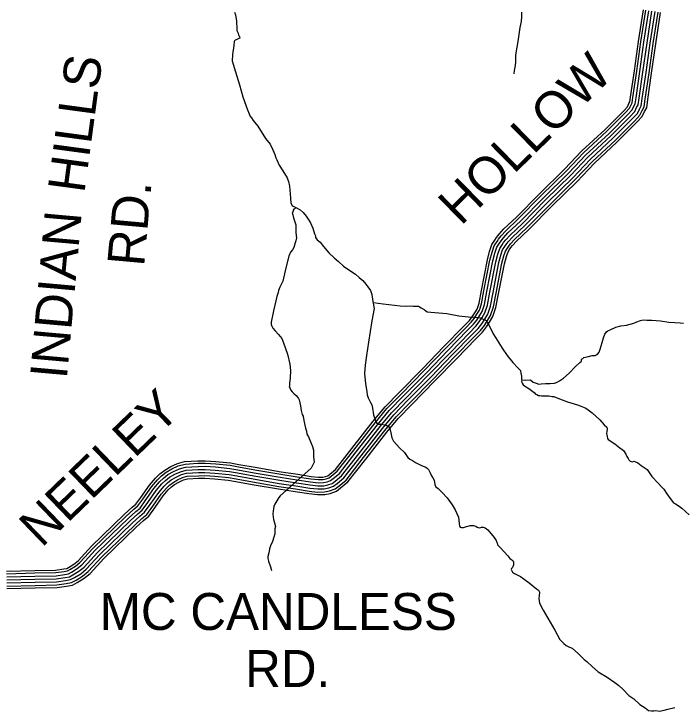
# Model space of a CAD drawing. Extents: x 1551132 to 1791609, y 378168 to 563823.
# Drawn here: x 1647233 to 1653929, y 435764 to 442743 of the extents above; entities that cross this region are included whole.
import ezdxf

# ---------------------------------------------------------------- set-up
doc = ezdxf.new("R2010")
doc.units = 0
for name, color, linetype in [('DESIGN - ROW - Right-of-Way and Easement Labels', 7, 'Continuous'), ('DESIGN - TRANSPORTATION - Text', 7, 'Continuous'), ('SURVEY - TRANSPORTATION - Roads', 7, 'Continuous')]:
    doc.layers.add(name, color=color, linetype=linetype)

msp = doc.modelspace()

# ---------------------------------------------------------------- linework, layer by layer
at = {"layer": 'DESIGN - TRANSPORTATION - Text'}
for points in [[(1649441.432, 442760.225), (1649451.131, 442734.083), (1649458.423, 442671.923), (1649463.523, 442591.754), (1649463.364, 442577.737), (1649475.031, 442549.578), (1649480.822, 442531.486), (1649486.73, 442523.411), (1649489.614, 442517.327), (1649489.614, 442514.411), (1649492.472, 442501.319), (1649484.414, 442495.402), (1649468.397, 442491.568), (1649464.356, 442487.61), (1649455.364, 442483.068), (1649446.29, 442479.801), (1649440.065, 442473.593), (1649436.173, 442467.893), (1649431.732, 442427.892), (1649420.715, 442335.889), (1649416.74, 442271.696), (1649419.907, 442263.804), (1649437.256, 442207.536), (1649491.238, 442032.715), (1649523.871, 441914.195), (1649570.353, 441783.508), (1649585.878, 441743.282), (1649593.644, 441723.173), (1649609.402, 441702.973), (1649627.085, 441676.747), (1649672.367, 441618.171), (1649750.915, 441497.143), (1649796.222, 441440.566), (1649823.538, 441382.19), (1649842.996, 441335.913), (1649854.621, 441303.746), (1649862.388, 441283.637), (1649885.754, 441229.302), (1649923.053, 441170.817), (1649966.227, 441102.249), (1649973.993, 441082.14), (1649981.776, 441064.031), (1649989.276, 441019.888), (1649999.901, 440897.61), (1650003.351, 440849.509), (1650017.067, 440825.325), (1650026.983, 440819.208), (1650058.741, 440800.833), (1650096.482, 440782.391), (1650126.131, 440754.032), (1650157.705, 440719.639), (1650171.438, 440697.455), (1650198.888, 440651.096), (1650224.245, 440596.744), (1650239.595, 440540.501), (1650249.386, 440522.367), (1650251.178, 440504.325), (1650266.911, 440482.116), (1650296.602, 440457.757), (1650332.084, 440415.315), (1650383.316, 440352.663), (1650438.657, 440299.987), (1650482.214, 440265.461), (1650531.63, 440218.859), (1650612.869, 440159.883), (1650650.593, 440139.441), (1650686.159, 440105.007), (1650723.767, 440074.556), (1650755.299, 440036.155), (1650774.982, 440009.904), (1650800.565, 439975.578), (1650814.073, 439933.369), (1650825.297, 439865.159), (1650836.481, 439792.94), (1650815.123, 439669.012), (1650780.798, 439457.106), (1650759.349, 439325.17), (1650746.266, 439227.184)], [(1652313.764, 442760.619), (1652313.297, 442718.568), (1652308.739, 442668.55), (1652294.09, 442608.631), (1652274.548, 442468.661), (1652255.282, 442352.725), (1652252.965, 442324.707), (1652252.59, 442290.665), (1652252.274, 442262.639), (1652247.882, 442226.638), (1652237.332, 442176.687), (1652234.957, 442142.669)], [(1650056.183, 440802.308), (1650032.642, 440789.107), (1650024.45, 440771.174), (1650026.358, 440763.14), (1650018.234, 440751.215), (1650022.033, 440733.148), (1650029.683, 440703.022), (1650052.841, 440630.67), (1650054.374, 440588.602), (1650053.949, 440550.551), (1650059.399, 440502.433), (1650055.074, 440472.441), (1650046.841, 440450.499), (1650034.341, 440404.572), (1650020.117, 440382.705), (1650001.85, 440356.871), (1649983.426, 440317.02), (1649958.318, 440215.159), (1649931.06, 440099.306), (1649924.735, 440069.339), (1649908.377, 440035.471), (1649894.086, 440007.595), (1649881.72, 439973.686), (1649875.528, 439955.727), (1649865.095, 439915.793), (1649829.512, 439769.989), (1649808.288, 439658.069), (1649806.021, 439634.069), (1649813.804, 439615.96), (1649823.571, 439595.826), (1649845.27, 439571.551), (1649878.803, 439533.133), (1649896.569, 439514.907), (1649912.302, 439492.707), (1649931.81, 439450.439), (1649970.476, 439335.861), (1649993.325, 439235.475), (1649998.625, 439173.332), (1649995.758, 439095.263), (1649989.225, 439047.27), (1649988.917, 439019.236), (1649986.808, 439009.244), (1649996.608, 438993.119), (1650004.425, 438977.01), (1650016.199, 438958.86), (1650033.999, 438942.642), (1650055.765, 438924.375), (1650069.548, 438906.2), (1650081.398, 438894.058), (1650087.231, 438879.974), (1650100.539, 438819.748), (1650107.989, 438771.596), (1650117.555, 438733.445), (1650127.363, 438717.312), (1650134.855, 438673.177), (1650151.988, 438596.884), (1650161.612, 438564.733), (1650165.296, 438536.657), (1650178.987, 438510.473), (1650202.303, 438452.138), (1650221.828, 438411.87), (1650231.411, 438375.719), (1650230.694, 438311.643), (1650235.685, 438256.283)], [(1650826.756, 439855.725), (1650926.887, 439840.008), (1651098.449, 439820.091), (1651160.34, 439817.408), (1651206.322, 439820.908), (1651228.263, 439818.658), (1651258.221, 439818.333), (1651280.17, 439816.083), (1651307.978, 439801.757), (1651337.727, 439783.407), (1651353.552, 439769.215), (1651369.443, 439761.031), (1651403.351, 439756.656), (1651565.005, 439744.856), (1651686.594, 439721.489), (1651782.35, 439710.422), (1651842.24, 439707.755), (1651872.156, 439703.422), (1651898.072, 439699.13), (1651916.005, 439694.93), (1651929.913, 439688.771), (1651957.696, 439672.438), (1651979.312, 439640.162), (1652034.027, 439531.417), (1652118.409, 439396.305), (1652167.532, 439323.67), (1652226.664, 439252.927), (1652276.013, 439200.309), (1652301.662, 439171.991), (1652305.371, 439145.916), (1652311.046, 439117.815), (1652312.704, 439087.756), (1652316.52, 439071.697), (1652312.462, 439065.73), (1652316.304, 439051.672), (1652318.229, 439045.638), (1652330.053, 439031.496), (1652341.903, 439019.346), (1652385.552, 438992.828), (1652439.051, 438954.194), (1652452.85, 438938.019), (1652464.767, 438931.877), (1652482.658, 438923.668), (1652494.616, 438921.535), (1652512.591, 438921.335), (1652552.54, 438920.902), (1652584.472, 438918.543), (1652618.38, 438914.168), (1652636.329, 438911.968), (1652694.003, 438889.301), (1652771.56, 438858.408), (1652871.107, 438829.274), (1652916.865, 438812.749), (1652948.664, 438798.374), (1652964.522, 438788.19), (1653018.029, 438749.547), (1653095.135, 438678.604), (1653140.534, 438630.044), (1653166.25, 438607.727), (1653170.158, 438599.677), (1653170.025, 438587.66), (1653165.759, 438563.676), (1653161.542, 438543.7), (1653165.375, 438529.633), (1653169.175, 438511.566), (1653172.967, 438493.507), (1653180.842, 438483.407), (1653246.257, 438438.623), (1653295.739, 438398.03), (1653319.547, 438383.746), (1653331.396, 438371.596), (1653354.987, 438337.295), (1653366.704, 438313.136), (1653378.437, 438290.977), (1653386.295, 438278.869), (1653400.136, 438266.702), (1653422.044, 438260.451), (1653440.06, 438264.26), (1653453.977, 438258.101), (1653475.851, 438249.851), (1653509.517, 438223.442), (1653568.966, 438180.733), (1653618.131, 438112.098), (1653679.305, 438045.338), (1653714.854, 438008.895), (1653736.553, 437984.628), (1653766.002, 437938.243), (1653801.435, 437891.792), (1653832.918, 437849.391), (1653854.775, 437839.132), (1653890.483, 437816.715), (1653918.199, 437794.373), (1653989.38, 437729.505)], [(1652314.387, 439080.664), (1652356.536, 439077.264), (1652400.518, 439080.781), (1652428.209, 439056.447), (1652468, 439041.988), (1652481.908, 439035.83), (1652509.916, 439039.521), (1652553.898, 439043.046), (1652599.839, 439042.538), (1652643.821, 439046.063), (1652667.921, 439057.814), (1652692.02, 439069.564), (1652732.252, 439095.148), (1652790.751, 439146.574), (1652851.408, 439211.993), (1652895.815, 439253.561), (1652909.907, 439263.419), (1652913.99, 439271.386), (1652914.123, 439283.403), (1652918.206, 439291.37), (1652926.223, 439293.278), (1652936.339, 439305.187), (1652982.388, 439314.687), (1653020.421, 439322.279), (1653048.403, 439323.979), (1653060.478, 439331.854), (1653076.544, 439339.688), (1653088.727, 439357.58), (1653099.052, 439387.506), (1653119.76, 439453.366), (1653134.276, 439501.267), (1653146.668, 439537.176), (1653162.909, 439561.027), (1653177.001, 439570.886), (1653207.116, 439584.578), (1653257.29, 439606.053), (1653307.381, 439619.52), (1653363.413, 439628.912), (1653399.454, 439636.529), (1653435.511, 439646.146), (1653467.627, 439659.813), (1653503.735, 439673.43), (1653529.759, 439679.147), (1653565.691, 439676.755), (1653615.624, 439676.205), (1653703.43, 439669.23), (1653787.203, 439658.288), (1653845.077, 439653.646), (1653900.95, 439649.03), (1653932.883, 439646.671)], [(1650746.266, 439227.184), (1650741.332, 439143.123), (1650752.182, 439040.87), (1650763.315, 438964.643), (1650768.923, 438930.534), (1650778.573, 438900.392), (1650802.006, 438852.066), (1650813.739, 438829.907), (1650819.372, 438797.806), (1650830.597, 438729.596), (1650846.021, 438679.353), (1650851.855, 438665.269), (1650865.629, 438647.094), (1650881.496, 438636.91), (1650907.437, 438634.618), (1650945.344, 438630.201), (1650965.244, 438623.968), (1650981.11, 438613.784), (1650985.06, 438609.734), (1650994.868, 438593.601), (1651004.359, 438549.441), (1651013.792, 438499.273), (1651031.384, 438465.031), (1651062.958, 438430.638), (1651092.557, 438398.27), (1651139.981, 438351.686), (1651173.397, 438303.251), (1651195.163, 438284.993), (1651220.996, 438272.692), (1651250.728, 438252.333), (1651310.327, 438223.641), (1651354.093, 438207.141), (1651369.909, 438192.949), (1651379.759, 438180.823), (1651383.692, 438174.773), (1651397.4, 438150.589), (1651413.024, 438118.372), (1651426.357, 438100.43), (1651438.49, 438074.037), (1651444.015, 438031.919), (1651455.732, 438007.752), (1651477.523, 437991.493), (1651517.039, 437953.009), (1651568.387, 437900.374), (1651619.528, 437829.714), (1651648.927, 437779.33), (1651680.06, 437704.886), (1651687.334, 437640.718), (1651691.059, 437616.65), (1651698.934, 437606.55), (1651712.85, 437600.383), (1651730.825, 437600.192), (1651762.916, 437611.85), (1651786.949, 437617.592), (1651798.715, 437621.209), (1651812.973, 437623.317), (1651830.948, 437623.117), (1651854.83, 437614.842), (1651868.722, 437606.684), (1651888.605, 437598.45), (1651905.104, 437602.983), (1651912.637, 437604.192), (1651928.637, 437606.017), (1651948.52, 437597.792), (1651974.261, 437577.483), (1652037.343, 437502.689), (1652056.976, 437472.43), (1652062.834, 437460.346), (1652066.717, 437450.296), (1652070.575, 437438.238), (1652072.467, 437428.204), (1652100.108, 437399.862), (1652175.114, 437318.926), (1652196.764, 437290.65), (1652214.589, 437276.433), (1652224.505, 437270.317), (1652228.455, 437266.266), (1652232.313, 437254.208), (1652232.021, 437228.182), (1652221.747, 437202.256), (1652213.622, 437190.331), (1652209.522, 437180.364), (1652215.372, 437168.281), (1652223.23, 437156.18), (1652243.021, 437139.938), (1652276.795, 437123.546), (1652302.628, 437111.246), (1652324.419, 437094.987), (1652389.784, 437046.202), (1652461.058, 436989.343), (1652480.874, 436975.109), (1652492.615, 436952.95), (1652490.24, 436918.924), (1652483.932, 436890.957), (1652487.657, 436866.889), (1652493.407, 436844.797), (1652528.573, 436774.312), (1652646.17, 436572.757), (1652697.085, 436482.071), (1652722.743, 436453.754), (1652734.568, 436439.603)], [(1650235.685, 438256.283), (1650208.744, 438195.298), (1649896.185, 437919.799), (1649882.552, 437900.923), (1649843.861, 437835.263), (1649833.628, 437813.346), (1649831.37, 437789.337), (1649827.128, 437767.362), (1649822.77, 437735.361), (1649830.161, 437681.209), (1649839.786, 437649.059), (1649849.352, 437610.908), (1649843.086, 437586.94), (1649842.553, 437538.889), (1649834.186, 437504.93), (1649821.711, 437461.012), (1649801.27, 437419.177), (1649788.945, 437389.277), (1649786.662, 437363.268), (1649784.487, 437347.267), (1649774.096, 437311.333), (1649773.871, 437291.316), (1649781.546, 437263.19), (1649798.92, 437208.93), (1649810.378, 437170.504)], [(1652734.568, 436439.603), (1652760.309, 436419.295), (1652792.108, 436404.928), (1652819.932, 436392.602), (1652881.222, 436335.851), (1652940.529, 436281.124), (1652966.245, 436258.815), (1653021.586, 436206.139), (1653080.968, 436157.421), (1653168.266, 436104.387), (1653247.547, 436049.443), (1653285.163, 436018.984), (1653324.72, 435984.508), (1653385.919, 435919.749), (1653435.476, 435885.156), (1653496.783, 435830.405), (1653548.331, 435795.795), (1653584.006, 435771.37), (1653611.93, 435767.061), (1653635.871, 435764.795), (1653657.887, 435768.553), (1653691.795, 435764.178), (1653739.81, 435771.653), (1653777.893, 435783.253), (1653845.999, 435800.529)]]:
    msp.add_lwpolyline(points, dxfattribs=at)
at = {"layer": 'SURVEY - TRANSPORTATION - Roads'}
for points in [[(1647158.865, 437163.936), (1647440.792, 437171.245), (1647649.404, 437175.112), (1647730.969, 437187.304), (1647760.843, 437192.454), (1647780.076, 437202.421), (1647832.6, 437235.038), (1647873.932, 437269.139), (1648007.021, 437413.56), (1648336.346, 437731.16), (1648415.878, 437805.187), (1648453.569, 437835.488), (1648501.076, 437901.106), (1648588.366, 438025.501), (1648650.148, 438097.028), (1648692.438, 438138.587), (1648741.687, 438177.272), (1648803.027, 438211.939), (1648868.951, 438241.84), (1648940.582, 438261.599), (1649073.413, 438269.049), (1649146.794, 438270.508), (1649253.8, 438263.174), (1649400.922, 438248.649), (1649483.511, 438233.949), (1649646.833, 438204.406), (1649907.185, 438160.039), (1650072.214, 438134.521), (1650208.161, 438113.454), (1650278.384, 438105.562), (1650325.342, 438106.679), (1650351.258, 438111.613), (1650373.849, 438119.979), (1650392.482, 438134.63), (1650449.005, 438181.473), (1650615.252, 438392.728), (1650828.497, 438665.936), (1650946.861, 438808.689), (1651088.766, 438954.185), (1651320.777, 439190.075), (1651534.764, 439412.231), (1651732.993, 439614.961), (1651790.291, 439673.138), (1651818.741, 439709.289), (1651844.632, 439750.981), (1651867.548, 439787.874), (1651887.331, 439848.567), (1651911.597, 439975.237), (1651971.188, 440282.362), (1651993.387, 440363.647), (1652016.453, 440433.208), (1652046.128, 440476.867), (1652062.094, 440503.668), (1652089.51, 440537.944), (1652136.125, 440590.287), (1652262.773, 440708.698), (1652492.201, 440942.046), (1652743.995, 441189.444), (1652916.483, 441370.891), (1653149.236, 441587.647), (1653334.948, 441774.052), (1653372.905, 441814.453), (1653387.13, 441845.312), (1653396.688, 441861.696), (1653403.155, 441911.047), (1653441.754, 442173.362), (1653482.662, 442467.703), (1653531.661, 442783.228)], [(1647159.415, 437139.219), (1647441.342, 437146.527), (1647651.47, 437150.428), (1647734.893, 437162.903), (1647768.809, 437168.745), (1647792.3, 437180.912), (1647847.049, 437214.921), (1647890.957, 437251.147), (1648024.703, 437396.276), (1648353.346, 437713.218), (1648432.061, 437786.486), (1648471.643, 437818.304), (1648521.2, 437886.764), (1648607.882, 438010.284), (1648668.197, 438080.111), (1648708.788, 438119.995), (1648755.478, 438156.671), (1648814.227, 438189.88), (1648877.392, 438218.531), (1648944.607, 438237.073), (1649074.354, 438244.349), (1649146.194, 438245.774), (1649251.742, 438238.54), (1649397.538, 438224.148), (1649479.145, 438209.623), (1649642.558, 438180.064), (1649903.218, 438135.638), (1650068.431, 438110.087), (1650204.886, 438088.945), (1650277.293, 438080.812), (1650327.967, 438082.012), (1650357.916, 438087.712), (1650386.073, 438098.154), (1650408.006, 438115.388), (1650466.805, 438164.122), (1650634.701, 438377.486), (1650847.763, 438650.435), (1650965.244, 438792.147), (1651106.424, 438936.885), (1651338.493, 439172.833), (1651552.497, 439395.022), (1651750.634, 439597.644), (1651808.866, 439656.77), (1651839.015, 439695.08), (1651865.631, 439737.939), (1651890.114, 439777.365), (1651911.314, 439842.384), (1651935.871, 439970.554), (1651995.27, 440276.745), (1652017.053, 440356.497), (1652038.828, 440422.157), (1652066.985, 440463.583), (1652082.452, 440489.559), (1652108.401, 440521.993), (1652153.833, 440572.995), (1652280.039, 440690.998), (1652509.675, 440924.562), (1652761.611, 441172.111), (1652933.874, 441353.307), (1653166.418, 441569.871), (1653352.714, 441756.86), (1653393.672, 441800.452), (1653409.08, 441833.887), (1653420.554, 441853.545), (1653427.638, 441907.647), (1653466.22, 442169.862), (1653507.111, 442464.103), (1653556.135, 442779.753)], [(1647160.09, 437108.226), (1647442.025, 437115.535), (1647654.062, 437119.468), (1647739.818, 437132.294), (1647778.809, 437139.011), (1647807.625, 437153.944), (1647865.165, 437189.679), (1647912.323, 437228.58), (1648046.878, 437374.6), (1648374.662, 437690.717), (1648452.352, 437763.027), (1648494.309, 437796.745), (1648546.45, 437868.764), (1648632.356, 437991.2), (1648690.822, 438058.885), (1648729.287, 438096.678), (1648772.778, 438130.846), (1648828.285, 438162.221), (1648887.975, 438189.289), (1648949.649, 438206.306), (1649075.529, 438213.365), (1649145.436, 438214.756), (1649249.159, 438207.639), (1649393.288, 438193.414), (1649473.67, 438179.114), (1649637.199, 438149.53), (1649898.252, 438105.037), (1650063.689, 438079.453), (1650200.786, 438058.211), (1650275.918, 438049.769), (1650331.25, 438051.086), (1650366.257, 438057.745), (1650401.398, 438070.77), (1650427.481, 438091.262), (1650489.121, 438142.363), (1650659.101, 438358.361), (1650871.912, 438631.001), (1650988.31, 438771.397), (1651128.565, 438915.192), (1651360.701, 439151.215), (1651574.746, 439373.43), (1651772.758, 439575.935), (1651832.165, 439636.245), (1651864.44, 439677.263), (1651891.964, 439721.589), (1651918.43, 439764.198), (1651941.396, 439834.634), (1651966.304, 439964.687), (1652025.486, 440269.703), (1652046.744, 440347.522), (1652066.894, 440408.307), (1652093.143, 440446.925), (1652107.993, 440471.859), (1652132.101, 440501.993), (1652176.033, 440551.319), (1652301.68, 440668.797), (1652531.591, 440902.637), (1652783.719, 441150.368), (1652955.69, 441331.265), (1653187.968, 441547.579), (1653374.989, 441735.301), (1653419.713, 441782.902), (1653436.612, 441819.553), (1653450.479, 441843.329), (1653458.337, 441903.372), (1653496.903, 442165.47), (1653537.785, 442459.595), (1653586.826, 442775.386)], [(1647160.774, 437077.234), (1647442.717, 437084.542), (1647656.654, 437088.509), (1647744.743, 437101.685), (1647788.801, 437109.277), (1647822.958, 437126.969), (1647883.29, 437164.445), (1647933.681, 437206.013), (1648069.052, 437352.916), (1648395.987, 437668.208), (1648472.652, 437739.568), (1648516.975, 437775.194), (1648571.691, 437850.771), (1648656.839, 437972.116), (1648713.454, 438037.66), (1648749.787, 438073.361), (1648790.078, 438105.012), (1648842.343, 438134.554), (1648898.567, 438160.055), (1648954.699, 438175.538), (1649076.704, 438182.38), (1649144.686, 438183.73), (1649246.575, 438176.747), (1649389.047, 438162.68), (1649468.195, 438148.596), (1649631.833, 438118.996), (1649893.277, 438074.436), (1650058.948, 438048.819), (1650196.678, 438027.477), (1650274.551, 438018.727), (1650334.541, 438020.152), (1650374.599, 438027.777), (1650416.731, 438043.394), (1650446.947, 438067.136), (1650511.446, 438120.596), (1650683.5, 438339.235), (1650896.07, 438611.568), (1651011.376, 438750.646), (1651150.714, 438893.5), (1651382.917, 439129.59), (1651596.987, 439351.837), (1651794.883, 439554.218), (1651855.457, 439615.719), (1651889.864, 439659.446), (1651918.297, 439705.23), (1651946.738, 439751.023), (1651971.471, 439826.883), (1651996.745, 439958.82), (1652055.694, 440262.653), (1652076.427, 440338.555), (1652094.96, 440394.448), (1652119.301, 440430.266), (1652133.534, 440454.158), (1652155.792, 440481.984), (1652198.241, 440529.644), (1652323.329, 440646.597), (1652553.508, 440880.711), (1652805.818, 441128.626), (1652977.506, 441309.223), (1653209.517, 441525.287), (1653397.271, 441713.742), (1653445.754, 441765.343), (1653464.137, 441805.219), (1653480.403, 441833.103), (1653489.044, 441899.105), (1653527.594, 442161.079), (1653568.451, 442455.078), (1653617.517, 442771.02)], [(1647160.774, 437077.234), (1647442.717, 437084.542), (1647656.654, 437088.509), (1647744.743, 437101.685), (1647788.801, 437109.277), (1647822.958, 437126.969), (1647883.29, 437164.445), (1647933.681, 437206.013), (1648069.052, 437352.916), (1648395.987, 437668.208), (1648472.652, 437739.568), (1648516.975, 437775.194), (1648571.691, 437850.771), (1648656.839, 437972.116), (1648713.454, 438037.66), (1648749.787, 438073.361), (1648790.078, 438105.012), (1648842.343, 438134.554), (1648898.567, 438160.055), (1648954.699, 438175.538), (1649076.704, 438182.38), (1649144.686, 438183.73), (1649246.575, 438176.747), (1649389.047, 438162.68), (1649468.195, 438148.596), (1649631.833, 438118.996), (1649893.277, 438074.436), (1650058.948, 438048.819), (1650196.678, 438027.477), (1650274.551, 438018.727), (1650334.541, 438020.152), (1650374.599, 438027.777), (1650416.731, 438043.394), (1650446.947, 438067.136), (1650511.446, 438120.596), (1650683.5, 438339.235), (1650896.07, 438611.568), (1651011.376, 438750.646), (1651150.714, 438893.5), (1651382.917, 439129.59), (1651596.987, 439351.837), (1651794.883, 439554.218), (1651855.457, 439615.719), (1651889.864, 439659.446), (1651918.297, 439705.23), (1651946.738, 439751.023), (1651971.471, 439826.883), (1651996.745, 439958.82), (1652055.694, 440262.653), (1652076.427, 440338.555), (1652094.96, 440394.448), (1652119.301, 440430.266), (1652133.534, 440454.158), (1652155.792, 440481.984), (1652198.241, 440529.644), (1652323.329, 440646.597), (1652553.508, 440880.711), (1652805.818, 441128.626), (1652977.506, 441309.223), (1653209.517, 441525.287), (1653397.271, 441713.742), (1653445.754, 441765.343), (1653464.137, 441805.219), (1653480.403, 441833.103), (1653489.044, 441899.105), (1653527.594, 442161.079), (1653568.451, 442455.078), (1653617.517, 442771.02)], [(1647161.457, 437046.241), (1647443.409, 437053.55), (1647659.245, 437057.55), (1647749.668, 437071.076), (1647798.792, 437079.543), (1647838.291, 437099.993), (1647901.415, 437139.211), (1647955.038, 437183.445), (1648091.227, 437331.233), (1648417.311, 437645.699), (1648492.951, 437716.11), (1648539.642, 437753.644), (1648596.932, 437832.779), (1648681.322, 437953.033), (1648736.087, 438016.434), (1648770.286, 438050.043), (1648807.377, 438079.178), (1648856.401, 438106.887), (1648909.158, 438130.821), (1648959.749, 438144.771), (1649077.879, 438151.396), (1649143.936, 438152.705), (1649243.992, 438145.855), (1649384.805, 438131.946), (1649462.72, 438118.079), (1649626.466, 438088.462), (1649888.302, 438043.836), (1650054.206, 438018.185), (1650192.57, 437996.743), (1650273.184, 437987.684), (1650337.833, 437989.218), (1650382.94, 437997.81), (1650432.064, 438016.018), (1650466.413, 438043.011), (1650533.77, 438098.829), (1650707.899, 438320.11), (1650920.228, 438592.134), (1651034.442, 438729.896), (1651172.864, 438871.808), (1651405.133, 439107.964), (1651619.229, 439330.245), (1651817.007, 439532.501), (1651878.748, 439595.194), (1651915.288, 439641.628), (1651944.629, 439688.871), (1651975.045, 439737.848), (1652001.545, 439819.133), (1652027.186, 439952.953), (1652085.901, 440255.603), (1652106.109, 440329.588), (1652123.026, 440380.59), (1652145.458, 440413.607), (1652159.075, 440436.458), (1652179.483, 440461.975), (1652220.448, 440507.968), (1652344.979, 440624.396), (1652575.424, 440858.786), (1652827.918, 441106.884), (1652999.322, 441287.18), (1653231.067, 441502.995), (1653419.554, 441692.183), (1653471.795, 441747.784), (1653491.661, 441790.886), (1653510.327, 441822.878), (1653519.752, 441894.838), (1653558.285, 442156.687), (1653599.117, 442450.561), (1653648.208, 442766.653)], [(1647162.132, 437015.249), (1647444.092, 437022.557), (1647661.837, 437026.591), (1647754.593, 437040.466), (1647808.792, 437049.808), (1647853.616, 437073.026), (1647919.531, 437113.968), (1647976.404, 437160.878), (1648113.401, 437309.557), (1648438.627, 437623.199), (1648513.242, 437692.651), (1648562.308, 437732.085), (1648622.181, 437814.779), (1648705.796, 437933.949), (1648758.712, 437995.209), (1648790.786, 438026.726), (1648824.677, 438053.352), (1648870.459, 438079.228), (1648919.741, 438101.578), (1648964.79, 438114.004), (1649079.054, 438120.412), (1649143.178, 438121.687), (1649241.409, 438114.954), (1649380.555, 438101.212), (1649457.245, 438087.57), (1649621.108, 438057.927), (1649883.335, 438013.235), (1650049.465, 437987.551), (1650188.47, 437966.009), (1650271.809, 437956.642), (1650341.116, 437958.292), (1650391.282, 437967.842), (1650447.389, 437988.634), (1650485.888, 438018.885), (1650556.086, 438077.07), (1650732.299, 438300.984), (1650944.377, 438572.7), (1651057.508, 438709.145), (1651195.005, 438850.116), (1651427.341, 439086.347), (1651641.478, 439308.653), (1651839.132, 439510.792), (1651902.047, 439574.668), (1651940.713, 439623.811), (1651970.962, 439672.521), (1652003.361, 439724.681), (1652031.627, 439811.383), (1652057.619, 439947.087), (1652116.117, 440248.561), (1652135.8, 440320.613), (1652151.092, 440366.739), (1652171.616, 440396.948), (1652184.616, 440418.757), (1652203.182, 440441.975), (1652242.648, 440486.292), (1652366.62, 440602.196), (1652597.34, 440836.86), (1652850.026, 441085.142), (1653021.138, 441265.138), (1653252.616, 441480.702), (1653441.829, 441670.624), (1653497.836, 441730.234), (1653519.194, 441776.552), (1653540.252, 441812.661), (1653550.451, 441890.563), (1653588.967, 442152.295), (1653629.791, 442446.053), (1653678.899, 442762.286)], [(1647162.698, 436989.531), (1647444.667, 436996.848), (1647663.987, 437000.915), (1647758.676, 437015.074), (1647817.083, 437025.141), (1647866.332, 437050.65), (1647934.564, 437093.035), (1647994.121, 437142.161), (1648131.801, 437291.573), (1648456.318, 437604.523), (1648530.083, 437673.192), (1648581.116, 437714.21), (1648643.123, 437799.853), (1648726.104, 437918.115), (1648777.486, 437977.6), (1648807.794, 438007.384), (1648839.026, 438031.918), (1648882.117, 438056.277), (1648928.524, 438077.328), (1648968.973, 438088.486), (1649080.029, 438094.711), (1649142.553, 438095.953), (1649239.267, 438089.32), (1649377.039, 438075.719), (1649452.704, 438062.252), (1649616.658, 438032.602), (1649879.202, 437987.851), (1650045.531, 437962.134), (1650185.061, 437940.508), (1650270.676, 437930.891), (1650343.849, 437932.633), (1650398.206, 437942.975), (1650460.113, 437965.925), (1650502.037, 437998.868), (1650574.602, 438059.011), (1650752.54, 438285.126), (1650964.419, 438556.575), (1651076.641, 438691.928), (1651213.379, 438832.115), (1651445.774, 439068.405), (1651659.928, 439290.744), (1651857.481, 439492.775), (1651921.372, 439557.643), (1651961.804, 439609.028), (1651992.812, 439658.946), (1652026.844, 439713.747), (1652056.577, 439804.949), (1652082.876, 439942.211), (1652141.175, 440242.711), (1652160.425, 440313.171), (1652174.374, 440355.247), (1652193.316, 440383.123), (1652205.799, 440404.074), (1652222.84, 440425.374), (1652261.072, 440468.309), (1652384.578, 440583.778), (1652615.523, 440818.668), (1652868.359, 441067.1), (1653039.238, 441246.846), (1653270.499, 441462.21), (1653460.312, 441652.74), (1653519.444, 441715.667), (1653542.026, 441764.66), (1653565.076, 441804.178), (1653575.926, 441887.021), (1653614.425, 442148.653), (1653655.232, 442442.311), (1653704.365, 442758.669)]]:
    msp.add_lwpolyline(points, dxfattribs=at)

# ---------------------------------------------------------------- texts
at = {"layer": 'DESIGN - ROW - Right-of-Way and Easement Labels'}
for s, height, rotation, p in [('HOLLOW', 370.0005, 44.4954583, (1651706.052, 440614.029)), ('HILLS', 370.0094, 82.3311861, (1647937.042, 440942.021)), ('RD.', 370.0096, 84.8750889, (1648534.528, 440207.926)), ('INDIAN', 370.0096, 84.8750889, (1647761.654, 439081.338)), ('NEELEY', 370.0004, 43.9616194, (1647509.799, 437392.342)), ('MC CANDLESS', 369.99132, 0.0000306, (1648091.001, 436575.896)), ('RD.', 369.9913, 0.0000306, (1649546.334, 436005.282))]:
    msp.add_text(s, height=height, rotation=rotation, dxfattribs=at).set_placement(p)

doc.saveas('drawing.dxf')
